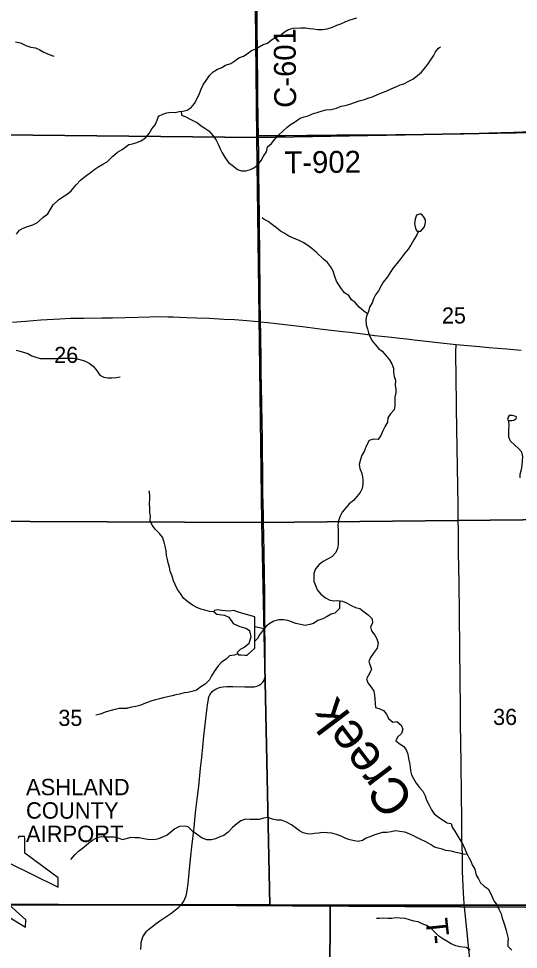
# Model space of a CAD drawing. Extents: x 1874609 to 2204689, y 815661 to 1281160.
# Drawn here: x 2036147 to 2043000, y 1056338 to 1069105 of the extents above; entities that cross this region are included whole.
import ezdxf

# ---------------------------------------------------------------- set-up
doc = ezdxf.new("R2010")
doc.units = 0
for name, color, linetype in [('GM_X_Airport_Class_2', 7, 'Continuous'), ('GM_X_Airport_Text_Class_2', 7, 'Continuous'), ('GM_X_County_Road', 7, 'Continuous'), ('GM_X_County_Road_Text', 7, 'Continuous'), ('GM_X_Minor_Lake', 7, 'Continuous'), ('GM_X_Minor_River', 7, 'Continuous'), ('GM_X_Minor_River_Text', 7, 'Continuous'), ('GM_X_Section', 7, 'Continuous'), ('GM_X_Section_Text', 7, 'Continuous'), ('GM_X_State_Location', 7, 'Continuous'), ('GM_X_State_Route', 7, 'Continuous'), ('GM_X_Township', 7, 'Continuous'), ('GM_X_Township_Road', 7, 'Continuous'), ('GM_X_Township_Road_Text', 7, 'Continuous')]:
    doc.layers.add(name, color=color, linetype=linetype)

msp = doc.modelspace()

# ---------------------------------------------------------------- linework, layer by layer
at = {"layer": 'GM_X_Airport_Class_2'}
for points in [[(2036011, 1057526), (2036690, 1057191), (2036690, 1057321), (2036233, 1057658), (2036233, 1057860), (2036226, 1057884), (2036149, 1057884), (2036141, 1057860)], [(2035935, 1056831), (2036241, 1056641), (2036245, 1056744), (2035966, 1056995)]]:
    msp.add_lwpolyline(points, dxfattribs=at)
at = {"layer": 'GM_X_County_Road'}
for points in [[(2039419, 1068887), (2039419, 1068921), (2039417, 1069020), (2039416, 1069151), (2039412, 1069496), (2039408, 1069824), (2039405, 1070004), (2039402, 1070153)], [(2039435, 1067504), (2039435, 1067511), (2039433, 1067707), (2039429, 1068052), (2039426, 1068331), (2039424, 1068495), (2039422, 1068626), (2039421, 1068741), (2039420, 1068872), (2039419, 1068887)], [(2039463, 1064942), (2039462, 1064984), (2039461, 1065230), (2039459, 1065509), (2039457, 1065689), (2039457, 1065788), (2039454, 1065968), (2039451, 1066165), (2039448, 1066362), (2039444, 1066739), (2039443, 1066936), (2039440, 1067166), (2039439, 1067297), (2039437, 1067412), (2039435, 1067504)], [(2038372, 1056943), (2038375, 1056946), (2038386, 1056959), (2038396, 1056973), (2038413, 1057001), (2038428, 1057031), (2038440, 1057062), (2038449, 1057094), (2038458, 1057143), (2038470, 1057240), (2038485, 1057387), (2038496, 1057485), (2038510, 1057615), (2038524, 1057746), (2038536, 1057860), (2038552, 1058007), (2038564, 1058121), (2038579, 1058251), (2038596, 1058398), (2038616, 1058577), (2038642, 1058822), (2038658, 1058969), (2038689, 1059262), (2038729, 1059621), (2038741, 1059719), (2038749, 1059767), (2038752, 1059783), (2038757, 1059798), (2038762, 1059813), (2038768, 1059828), (2038776, 1059842), (2038785, 1059855), (2038795, 1059868), (2038806, 1059879), (2038818, 1059889), (2038831, 1059899), (2038845, 1059907), (2038859, 1059914), (2038889, 1059925), (2038921, 1059933), (2038953, 1059938), (2039001, 1059942), (2039083, 1059942), (2039247, 1059939), (2039346, 1059939), (2039379, 1059941), (2039396, 1059944), (2039412, 1059948), (2039428, 1059953), (2039444, 1059960), (2039458, 1059969), (2039472, 1059979), (2039484, 1059990), (2039495, 1060003), (2039505, 1060017), (2039513, 1060032), (2039519, 1060048), (2039523, 1060064), (2039526, 1060081), (2039529, 1060114), (2039530, 1060163), (2039528, 1060311), (2039528, 1060426), (2039526, 1060590), (2039525, 1060688), (2039525, 1060770), (2039524, 1060868), (2039524, 1061016), (2039522, 1061245), (2039519, 1061442), (2039517, 1061573), (2039516, 1061671), (2039513, 1061852), (2039511, 1061950), (2039509, 1062049), (2039506, 1062163), (2039503, 1062327), (2039502, 1062425), (2039500, 1062474), (2039498, 1062572), (2039495, 1062851), (2039492, 1063196), (2039490, 1063376), (2039487, 1063540), (2039481, 1063836), (2039478, 1064049), (2039475, 1064262), (2039472, 1064475), (2039467, 1064689), (2039467, 1064787), (2039463, 1064942)], [(2037824, 1056334), (2037826, 1056399), (2037829, 1056432), (2037836, 1056463), (2037840, 1056479), (2037852, 1056508), (2037867, 1056537), (2037886, 1056563), (2037907, 1056588), (2037930, 1056611), (2037967, 1056643), (2038031, 1056693), (2038085, 1056731), (2038139, 1056767), (2038195, 1056803), (2038235, 1056831), (2038339, 1056912), (2038364, 1056934), (2038372, 1056943)]]:
    msp.add_lwpolyline(points, dxfattribs=at)
at = {"layer": 'GM_X_Minor_Lake'}
for points in [[(2041664, 1066192), (2041692, 1066220), (2041714, 1066248), (2041725, 1066308), (2041725, 1066346), (2041700, 1066392), (2041670, 1066424), (2041644, 1066425), (2041602, 1066407), (2041583, 1066355), (2041575, 1066289), (2041588, 1066231)], [(2041588, 1066231), (2041603, 1066199), (2041618, 1066192), (2041628, 1066190), (2041638, 1066191), (2041664, 1066192)], [(2042909, 1063592), (2042937, 1063598), (2042952, 1063607), (2042968, 1063617), (2042974, 1063643), (2042950, 1063651), (2042920, 1063662), (2042876, 1063660), (2042858, 1063638), (2042852, 1063606), (2042867, 1063591)], [(2042867, 1063591), (2042909, 1063592)], [(2039386, 1060899), (2039156, 1060962), (2039101, 1060984), (2039035, 1060975), (2038935, 1060986), (2038871, 1060997), (2038833, 1060985), (2038825, 1060969), (2038866, 1060938), (2038970, 1060921), (2039030, 1060895), (2039089, 1060810), (2039179, 1060769), (2039263, 1060744), (2039314, 1060714), (2039331, 1060625), (2039305, 1060530), (2039240, 1060480), (2039184, 1060453), (2039144, 1060411), (2039163, 1060377), (2039199, 1060380), (2039249, 1060372), (2039281, 1060373), (2039386, 1060471)], [(2039386, 1060471), (2039386, 1060899)]]:
    msp.add_lwpolyline(points, dxfattribs=at)
at = {"layer": 'GM_X_Minor_River'}
for points in [[(2037565, 1067310), (2037657, 1067377), (2037707, 1067390), (2037768, 1067406), (2037822, 1067431), (2037884, 1067467), (2037935, 1067528), (2037973, 1067594), (2038020, 1067648), (2038046, 1067712), (2038065, 1067765), (2038123, 1067795), (2038179, 1067812), (2038233, 1067822), (2038295, 1067819), (2038347, 1067831), (2038399, 1067834), (2038459, 1067848), (2038513, 1067885), (2038558, 1067943), (2038601, 1068021), (2038629, 1068076), (2038648, 1068136), (2038682, 1068206), (2038719, 1068258), (2038763, 1068324), (2038817, 1068375), (2038872, 1068411), (2038932, 1068434), (2038986, 1068466), (2039058, 1068491), (2039111, 1068526), (2039167, 1068566), (2039231, 1068591), (2039281, 1068621), (2039340, 1068670), (2039390, 1068686), (2039446, 1068719), (2039502, 1068749), (2039559, 1068770), (2039617, 1068816), (2039671, 1068845), (2039733, 1068873), (2039792, 1068922), (2039850, 1068956), (2039914, 1068973), (2040018, 1068980), (2040082, 1068978), (2040138, 1068969), (2040190, 1068965), (2040252, 1068958), (2040312, 1068955), (2040380, 1068963), (2040450, 1068986), (2040510, 1069014), (2040567, 1069035), (2040627, 1069062), (2040679, 1069084), (2040737, 1069101), (2040787, 1069117)], [(2036103, 1068786), (2036171, 1068771), (2036245, 1068737), (2036316, 1068714), (2036380, 1068704), (2036438, 1068679), (2036493, 1068643), (2036567, 1068611), (2036630, 1068592)], [(2038376, 1067833), (2038381, 1067782), (2038442, 1067756), (2038498, 1067727), (2038598, 1067674), (2038649, 1067636), (2038701, 1067603), (2038757, 1067564), (2038816, 1067498), (2038857, 1067439), (2038885, 1067385), (2038907, 1067329), (2038936, 1067264), (2038979, 1067196), (2039027, 1067131), (2039094, 1067080), (2039148, 1067034), (2039204, 1067019), (2039262, 1067017), (2039326, 1067036), (2039380, 1067062), (2039432, 1067105), (2039475, 1067161), (2039505, 1067219), (2039544, 1067278), (2039562, 1067346), (2039615, 1067394), (2039659, 1067454), (2039714, 1067513), (2039764, 1067557), (2039823, 1067610), (2039877, 1067654), (2039931, 1067687), (2040006, 1067741), (2040062, 1067760), (2040118, 1067774), (2040176, 1067801), (2040242, 1067818), (2040298, 1067834), (2040365, 1067855), (2040435, 1067861), (2040505, 1067876), (2040571, 1067905), (2040623, 1067915), (2040691, 1067934), (2040751, 1067954), (2040819, 1067979), (2040888, 1067994), (2040948, 1068018), (2040998, 1068031), (2041070, 1068065), (2041138, 1068090), (2041188, 1068108), (2041257, 1068141), (2041319, 1068170), (2041377, 1068198), (2041431, 1068213), (2041500, 1068247), (2041554, 1068274), (2041616, 1068324), (2041673, 1068369), (2041715, 1068423), (2041763, 1068485), (2041798, 1068540), (2041834, 1068594), (2041865, 1068648), (2041907, 1068700), (2041931, 1068717)], [(2036118, 1066150), (2036158, 1066202), (2036210, 1066229), (2036270, 1066255), (2036342, 1066278), (2036408, 1066310), (2036481, 1066379), (2036549, 1066428), (2036581, 1066484), (2036622, 1066551), (2036694, 1066619), (2036752, 1066660), (2036814, 1066697), (2036868, 1066745), (2036937, 1066826), (2036997, 1066889), (2037062, 1066945), (2037134, 1066996), (2037192, 1067039), (2037246, 1067079), (2037304, 1067108), (2037362, 1067142), (2037441, 1067217), (2037501, 1067272), (2037565, 1067310)], [(2040932, 1065056), (2040881, 1065094), (2040819, 1065147), (2040764, 1065209), (2040712, 1065246), (2040673, 1065306), (2040615, 1065345), (2040576, 1065401), (2040538, 1065452), (2040504, 1065504), (2040481, 1065569), (2040460, 1065641), (2040424, 1065707), (2040381, 1065762), (2040327, 1065806), (2040232, 1065898), (2040166, 1065952), (2040113, 1065995), (2040049, 1066034), (2039987, 1066066), (2039926, 1066087), (2039854, 1066120), (2039798, 1066160), (2039739, 1066189), (2039681, 1066237), (2039629, 1066276), (2039570, 1066321), (2039510, 1066355), (2039486, 1066372)], [(2041632, 1066191), (2041610, 1066139), (2041567, 1066069), (2041528, 1066005), (2041488, 1065943), (2041445, 1065886), (2041389, 1065814), (2041334, 1065747), (2041288, 1065691), (2041249, 1065637), (2041205, 1065564), (2041148, 1065492), (2041120, 1065440), (2041081, 1065372), (2041041, 1065315), (2041014, 1065261), (2040994, 1065207), (2040959, 1065147), (2040945, 1065087), (2040918, 1065026), (2040908, 1064972), (2040915, 1064905), (2040929, 1064851), (2040944, 1064793), (2040970, 1064735), (2040995, 1064684), (2041041, 1064630), (2041080, 1064579), (2041132, 1064545), (2041188, 1064480), (2041235, 1064423), (2041263, 1064369), (2041288, 1064309), (2041290, 1064253), (2041295, 1064198), (2041313, 1064144), (2041310, 1064076), (2041318, 1064020), (2041321, 1063970), (2041305, 1063912), (2041304, 1063850), (2041306, 1063796), (2041299, 1063738), (2041247, 1063682), (2041210, 1063628), (2041206, 1063572), (2041173, 1063517), (2041143, 1063453), (2041116, 1063387), (2041076, 1063333), (2041014, 1063336), (2040956, 1063316), (2040915, 1063239), (2040886, 1063167), (2040854, 1063115), (2040834, 1063059), (2040819, 1062991), (2040827, 1062933), (2040848, 1062881), (2040862, 1062822), (2040867, 1062772), (2040865, 1062718), (2040858, 1062658), (2040832, 1062604), (2040785, 1062551), (2040739, 1062493), (2040680, 1062448), (2040632, 1062396), (2040584, 1062334), (2040553, 1062272), (2040530, 1062203), (2040524, 1062146), (2040527, 1062086), (2040531, 1062022), (2040528, 1061950), (2040528, 1061892), (2040519, 1061838), (2040495, 1061782), (2040442, 1061723), (2040382, 1061691), (2040324, 1061660), (2040268, 1061616), (2040219, 1061560), (2040195, 1061493), (2040196, 1061438), (2040196, 1061384), (2040221, 1061322), (2040241, 1061268), (2040292, 1061211), (2040354, 1061160), (2040405, 1061132), (2040465, 1061121), (2040523, 1061125), (2040587, 1061116), (2040643, 1061090), (2040707, 1061055), (2040766, 1061028), (2040826, 1061012), (2040884, 1060967), (2040939, 1060926), (2040993, 1060872)], [(2036115, 1064556), (2036184, 1064540), (2036272, 1064511), (2036330, 1064481), (2036383, 1064462), (2036441, 1064442), (2036521, 1064441), (2036598, 1064441), (2036658, 1064444), (2036714, 1064446), (2036780, 1064449), (2036842, 1064449), (2036898, 1064447), (2036969, 1064432), (2037049, 1064412), (2037114, 1064379), (2037170, 1064339), (2037215, 1064281), (2037259, 1064213), (2037316, 1064186), (2037372, 1064176), (2037426, 1064176), (2037484, 1064183), (2037538, 1064191)], [(2043027, 1062807), (2043027, 1062857), (2043044, 1062921), (2043052, 1062975), (2043057, 1063041), (2043061, 1063101), (2043048, 1063158), (2043000, 1063208), (2042947, 1063259), (2042893, 1063307), (2042870, 1063364), (2042870, 1063418), (2042868, 1063468), (2042873, 1063522), (2042871, 1063584), (2042871, 1063591)], [(2038825, 1060969), (2038765, 1060974), (2038699, 1060992), (2038645, 1061003), (2038589, 1061027), (2038531, 1061060), (2038468, 1061105), (2038408, 1061157), (2038365, 1061218), (2038327, 1061274), (2038292, 1061345), (2038270, 1061395), (2038251, 1061457), (2038223, 1061526), (2038214, 1061582), (2038198, 1061638), (2038187, 1061688), (2038177, 1061739), (2038168, 1061803), (2038156, 1061867), (2038143, 1061925), (2038121, 1061990), (2038074, 1062048), (2038020, 1062103), (2037979, 1062155), (2037953, 1062216), (2037956, 1062280), (2037944, 1062330), (2037945, 1062384), (2037943, 1062454), (2037944, 1062518), (2037944, 1062574), (2037937, 1062624), (2037943, 1062628)], [(2040550, 1061121), (2040549, 1061068), (2040548, 1061012), (2040484, 1060949), (2040432, 1060937), (2040377, 1060902), (2040317, 1060872), (2040251, 1060849), (2040189, 1060809), (2040139, 1060792), (2040077, 1060780), (2040011, 1060793), (2039947, 1060810), (2039891, 1060830), (2039837, 1060847), (2039777, 1060860), (2039711, 1060860), (2039647, 1060839), (2039591, 1060809), (2039541, 1060770), (2039492, 1060706), (2039452, 1060652), (2039423, 1060601), (2039386, 1060566)], [(2039513, 1060733), (2039386, 1060760)], [(2040993, 1060872), (2040999, 1060814), (2040974, 1060760), (2040986, 1060706), (2041031, 1060647), (2041061, 1060597), (2041076, 1060536), (2041066, 1060470), (2041023, 1060413), (2040973, 1060343), (2040948, 1060285), (2040970, 1060233), (2040985, 1060181), (2040965, 1060129), (2040916, 1060051), (2040938, 1059995), (2040983, 1059934), (2041017, 1059880), (2041026, 1059826), (2041034, 1059773), (2041035, 1059711), (2041043, 1059657), (2041099, 1059639), (2041150, 1059616), (2041190, 1059562), (2041217, 1059507), (2041279, 1059454), (2041335, 1059464), (2041391, 1059415), (2041414, 1059359), (2041398, 1059301), (2041343, 1059250), (2041319, 1059198), (2041378, 1059153), (2041430, 1059120), (2041464, 1059066), (2041485, 1059014), (2041493, 1058958), (2041506, 1058897), (2041518, 1058843), (2041519, 1058789), (2041533, 1058731), (2041562, 1058680), (2041598, 1058618), (2041645, 1058557), (2041689, 1058507), (2041722, 1058442), (2041740, 1058386), (2041775, 1058318), (2041811, 1058253), (2041846, 1058197), (2041900, 1058156), (2041961, 1058116), (2042023, 1058073), (2042077, 1058064), (2042092, 1058014), (2042130, 1057958), (2042159, 1057905), (2042209, 1057821), (2042242, 1057768), (2042266, 1057718), (2042289, 1057664), (2042323, 1057599), (2042346, 1057549), (2042368, 1057498), (2042401, 1057440), (2042423, 1057358), (2042454, 1057305), (2042480, 1057251), (2042531, 1057206), (2042585, 1057166), (2042617, 1057111), (2042640, 1057059), (2042664, 1057003), (2042711, 1056946), (2042737, 1056882), (2042764, 1056827), (2042780, 1056765), (2042797, 1056715), (2042813, 1056659), (2042832, 1056598), (2042848, 1056542), (2042859, 1056488), (2042855, 1056438), (2042854, 1056382), (2042910, 1056329)], [(2039153, 1060394), (2039101, 1060375), (2039041, 1060364), (2038991, 1060320), (2038931, 1060279), (2038884, 1060225), (2038830, 1060151), (2038793, 1060088), (2038763, 1060034), (2038704, 1059978), (2038644, 1059937), (2038586, 1059893), (2038521, 1059874), (2038469, 1059860), (2038415, 1059855), (2038353, 1059840), (2038303, 1059830), (2038251, 1059815), (2038193, 1059801), (2038131, 1059788), (2038081, 1059774), (2038025, 1059759), (2037974, 1059745), (2037924, 1059730), (2037864, 1059708), (2037808, 1059681), (2037754, 1059671), (2037696, 1059658), (2037644, 1059648), (2037634, 1059646)], [(2037206, 1059556), (2037270, 1059571), (2037350, 1059599), (2037422, 1059620), (2037472, 1059634), (2037528, 1059647), (2037634, 1059646)], [(2042301, 1057641), (2042241, 1057644), (2042189, 1057657), (2042130, 1057673), (2042078, 1057684), (2042006, 1057696), (2041954, 1057711), (2041900, 1057727), (2041848, 1057740), (2041797, 1057777), (2041733, 1057811), (2041671, 1057842), (2041615, 1057870), (2041562, 1057893), (2041504, 1057924), (2041444, 1057944), (2041376, 1057955), (2041314, 1057962), (2041256, 1057952), (2041196, 1057943), (2041136, 1057941), (2041074, 1057924), (2041020, 1057906), (2040964, 1057881), (2040912, 1057861), (2040861, 1057832), (2040805, 1057816), (2040751, 1057825), (2040687, 1057839), (2040636, 1057860), (2040570, 1057891), (2040506, 1057913), (2040440, 1057932), (2040378, 1057935), (2040314, 1057939), (2040260, 1057932), (2040206, 1057926), (2040156, 1057919), (2040102, 1057921), (2040048, 1057938), (2039997, 1057962), (2039945, 1058005), (2039889, 1058046), (2039822, 1058084), (2039750, 1058109), (2039686, 1058112), (2039628, 1058122), (2039564, 1058145), (2039506, 1058139), (2039446, 1058120), (2039378, 1058119), (2039320, 1058119), (2039258, 1058126), (2039192, 1058102), (2039140, 1058059), (2039081, 1058011), (2039019, 1057946), (2038959, 1057900), (2038904, 1057881), (2038848, 1057855), (2038790, 1057842), (2038728, 1057842), (2038666, 1057863), (2038601, 1057908), (2038535, 1057954), (2038474, 1058019), (2038418, 1058026), (2038354, 1058022), (2038288, 1057993), (2038235, 1057947), (2038185, 1057906), (2038131, 1057880), (2038064, 1057855), (2038006, 1057839), (2037920, 1057844), (2037863, 1057853), (2037799, 1057867), (2037747, 1057866), (2037683, 1057871), (2037675, 1057871)], [(2036865, 1057572), (2036920, 1057633), (2036970, 1057684), (2037040, 1057738), (2037108, 1057797), (2037160, 1057835), (2037223, 1057872), (2037277, 1057885), (2037330, 1057883), (2037400, 1057881), (2037454, 1057880), (2037522, 1057862), (2037573, 1057845), (2037675, 1057871)], [(2042338, 1056327), (2042284, 1056363), (2042196, 1056372), (2042141, 1056385), (2042077, 1056413), (2042019, 1056450), (2041966, 1056483), (2041910, 1056521), (2041848, 1056580), (2041793, 1056635), (2041741, 1056663), (2041681, 1056688), (2041626, 1056714), (2041566, 1056727), (2041506, 1056744), (2041448, 1056760), (2041378, 1056767), (2041320, 1056769), (2041264, 1056762), (2041212, 1056760), (2041152, 1056765), (2041094, 1056760), (2041054, 1056762)]]:
    msp.add_lwpolyline(points, dxfattribs=at)
at = {"layer": 'GM_X_Section'}
for points in [[(2039361, 1072798), (2041664, 1072824), (2044484, 1072924), (2044676, 1072892), (2044748, 1067571), (2039414, 1067475)], [(2034097, 1072801), (2039361, 1072798), (2039414, 1067475), (2034142, 1067530)], [(2039414, 1067475), (2039482, 1062194), (2034181, 1062215), (2034142, 1067530)], [(2044748, 1067571), (2044851, 1062247), (2039482, 1062194), (2039414, 1067475)], [(2034181, 1062215), (2039482, 1062194), (2039590, 1056951), (2035060, 1056948), (2034220, 1056944)], [(2044851, 1062247), (2044904, 1056946), (2040419, 1056944), (2039590, 1056951), (2039482, 1062194)], [(2040419, 1056944), (2040398, 1051519), (2035070, 1051591), (2035060, 1056948), (2039590, 1056951)], [(2044904, 1056946), (2045500, 1056932), (2045463, 1051565), (2045459, 1051529), (2040398, 1051519), (2040419, 1056944)]]:
    msp.add_lwpolyline(points, close=True, dxfattribs=at)
at = {"layer": 'GM_X_State_Route'}
msp.add_lwpolyline([(2043037, 1064553), (2042841, 1064570), (2042596, 1064591), (2042465, 1064602), (2042302, 1064616), (2042204, 1064625), (2042147, 1064631), (2041894, 1064657), (2041699, 1064681), (2041569, 1064696), (2041471, 1064706), (2041374, 1064717), (2041260, 1064729), (2041032, 1064756), (2040869, 1064776), (2040690, 1064798), (2040592, 1064810), (2040315, 1064841), (2040039, 1064876), (2039680, 1064918), (2039566, 1064931), (2039463, 1064942), (2039435, 1064945), (2039223, 1064964), (2039108, 1064973), (2038961, 1064980), (2038764, 1064990), (2038584, 1064997), (2038453, 1065003), (2038354, 1065006), (2038273, 1065009), (2038191, 1065011), (2038059, 1065013), (2037944, 1065012), (2037780, 1065007), (2037436, 1064998), (2037288, 1064996), (2037042, 1064994), (2036862, 1064991), (2036714, 1064984), (2036452, 1064967), (2036240, 1064951), (2036064, 1064938)], dxfattribs=at)
at = {"layer": 'GM_X_Township'}
for points in [[(2044539, 1078146), (2044619, 1072886), (2044699, 1067550), (2044747, 1064388), (2044860, 1056908), (2042210, 1056923), (2038367, 1056943), (2034181, 1056965)], [(2034181, 1056965), (2038367, 1056943), (2042210, 1056923), (2044860, 1056908), (2045481, 1056908), (2045478, 1056323), (2045453, 1051075), (2045431, 1046572), (2045427, 1045868), (2045402, 1040822), (2045377, 1035588), (2045380, 1030287), (2045360, 1024926), (2043822, 1024941), (2040549, 1024973), (2037504, 1025002), (2030478, 1025070)]]:
    msp.add_lwpolyline(points, dxfattribs=at)
at = {"layer": 'GM_X_Township_Road'}
for points in [[(2039435, 1067504), (2039493, 1067504), (2039673, 1067503), (2039805, 1067504), (2040100, 1067506), (2040281, 1067507), (2040511, 1067510), (2040741, 1067511), (2041003, 1067513), (2041316, 1067515), (2041545, 1067516), (2041660, 1067517), (2041808, 1067520), (2041988, 1067523), (2042120, 1067523), (2042251, 1067526), (2042464, 1067534), (2042596, 1067539), (2042760, 1067545), (2042940, 1067550), (2043285, 1067561)], [(2042260, 1056922), (2042252, 1057030), (2042248, 1057120), (2042243, 1057211), (2042234, 1057408), (2042233, 1057621), (2042229, 1057752), (2042226, 1057835), (2042227, 1057982), (2042224, 1058146), (2042222, 1058442), (2042215, 1058901), (2042211, 1059164), (2042208, 1059443), (2042207, 1059705), (2042203, 1059984), (2042198, 1060510), (2042194, 1060888), (2042192, 1061101), (2042190, 1061199), (2042188, 1061314), (2042187, 1061413), (2042185, 1061528), (2042181, 1061823), (2042179, 1061955), (2042177, 1062102), (2042173, 1062217), (2042173, 1062299), (2042173, 1062430), (2042168, 1062693), (2042156, 1063481), (2042152, 1063760), (2042145, 1064236), (2042143, 1064450), (2042144, 1064565), (2042145, 1064598), (2042147, 1064631)], [(2042401, 1055642), (2042396, 1055684), (2042374, 1055879), (2042355, 1056041), (2042321, 1056334), (2042307, 1056480), (2042260, 1056922)]]:
    msp.add_lwpolyline(points, dxfattribs=at)

# ---------------------------------------------------------------- texts
at = {"layer": 'GM_X_Airport_Text_Class_2'}
for s, p in [('ASHLAND', (2036248, 1058452)), ('COUNTY', (2036248, 1058131)), ('AIRPORT', (2036248, 1057810))]:
    msp.add_text(s, height=225, rotation=0, dxfattribs=at).set_placement(p)
at = {"layer": 'GM_X_County_Road_Text'}
msp.add_text('C-601', height=300, rotation=90.5516, dxfattribs=at).set_placement((2039954, 1067883))
at = {"layer": 'GM_X_Minor_River_Text'}
msp.add_text('Creek', height=500.2, rotation=127.1362, dxfattribs=at).set_placement((2041590, 1058394))
at = {"layer": 'GM_X_Section_Text'}
for s, p in [('25', (2041952, 1064923)), ('26', (2036635, 1064382)), ('35', (2036692, 1059403)), ('36', (2042654, 1059416))]:
    msp.add_text(s, height=221, rotation=0, dxfattribs=at).set_placement(p)
at = {"layer": 'GM_X_State_Location'}
for s in ['s', 'r']:
    msp.add_text(s, height=1, dxfattribs=at).set_placement((2041313, 1064608))
msp.add_text('302', height=1, rotation=0, dxfattribs=at).set_placement((2040960, 1064535))
at = {"layer": 'GM_X_Township_Road_Text'}
for s, rotation, p in [('T-902', 0.5592, (2039794, 1066983)), ('T', 275.9852, (2041726, 1056750)), ('-', 275.9825, (2041749, 1056527))]:
    msp.add_text(s, height=300, rotation=rotation, dxfattribs=at).set_placement(p)

doc.saveas('drawing.dxf')
